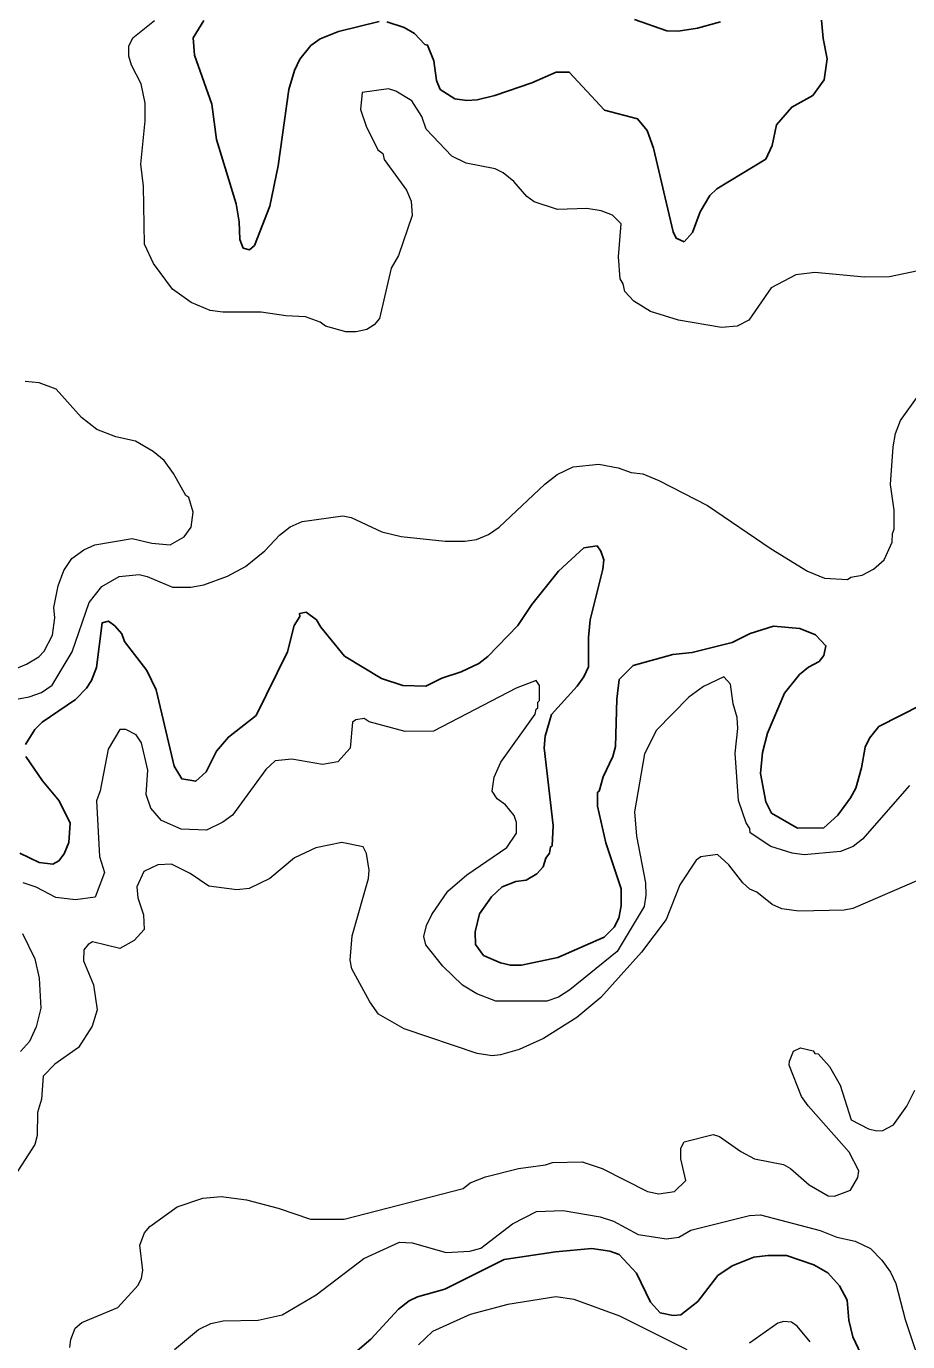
# Model space of a CAD drawing. Extents: x 447.8 to 473.9, y 7733.1 to 7760.8.
# Drawn here: x 458.943 to 460.505, y 7736.813 to 7739.144 of the extents above; entities that cross this region are included whole.
import ezdxf

# ---------------------------------------------------------------- set-up
doc = ezdxf.new("R2010")
doc.units = 0
doc.header["$LTSCALE"] = 0.032
doc.layers.add('1', color=7, linetype='Continuous', lineweight=25)
doc.layers.add('2', color=7, linetype='Continuous', lineweight=13)

msp = doc.modelspace()

# ---------------------------------------------------------------- linework, layer by layer
at = {"layer": '1'}
for points in [[(460.1736, 7739.1519), (460.1325, 7739.1405), (460.0984, 7739.1349), (460.0781, 7739.1359), (460.0208, 7739.156)], [(459.2575, 7739.1543), (459.239, 7739.1231), (459.2409, 7739.0925), (459.2717, 7739.0055), (459.2801, 7738.943), (459.315, 7738.8291), (459.3205, 7738.7974), (459.3214, 7738.7662), (459.3276, 7738.7508), (459.3388, 7738.7478), (459.3476, 7738.7555), (459.3746, 7738.8248), (459.3895, 7738.8965), (459.4084, 7739.0317), (459.4185, 7739.0655), (459.4281, 7739.0854), (459.4475, 7739.1095), (459.464, 7739.1215), (459.4962, 7739.1346), (459.5687, 7739.1525)], [(459.5821, 7739.1516), (459.6128, 7739.1414), (459.6308, 7739.1308), (459.6496, 7739.1117), (459.6541, 7739.1105), (459.6653, 7739.0824), (459.67, 7739.0479), (459.6763, 7739.0318), (459.7024, 7739.015), (459.7237, 7739.0123), (459.742, 7739.0134), (459.7734, 7739.0213), (459.8392, 7739.0437), (459.8824, 7739.0627), (459.9053, 7739.0627), (459.9677, 7738.9953), (460.0264, 7738.9797), (460.0436, 7738.9593), (460.0546, 7738.928), (460.0896, 7738.7798), (460.0946, 7738.7682), (460.1092, 7738.7616)], [(460.2537, 7738.9084), (460.2649, 7738.9324), (460.2729, 7738.9694), (460.2997, 7739.0005), (460.3369, 7739.0211), (460.3573, 7739.0486), (460.3626, 7739.0863), (460.3553, 7739.122), (460.3523, 7739.1545)], [(460.1092, 7738.7616), (460.1237, 7738.7782), (460.1372, 7738.8148), (460.1545, 7738.8441), (460.1667, 7738.8559), (460.2537, 7738.9084)], [(460.5298, 7737.9412), (460.4541, 7737.9027), (460.4374, 7737.8823), (460.4296, 7737.8664), (460.4236, 7737.8294), (460.4131, 7737.7939), (460.4037, 7737.7764), (460.3814, 7737.746), (460.3565, 7737.7235), (460.3097, 7737.7225), (460.2638, 7737.7495), (460.254, 7737.7695), (460.2441, 7737.8196), (460.2481, 7737.8567), (460.2566, 7737.8909), (460.2871, 7737.9618), (460.3135, 7737.9948), (460.3292, 7738.008), (460.3482, 7738.0183), (460.3566, 7738.0287), (460.3603, 7738.0459), (460.3418, 7738.0655), (460.3142, 7738.0768), (460.2675, 7738.0806), (460.226, 7738.0678), (460.194, 7738.0519), (460.1234, 7738.0342), (460.0889, 7738.0303), (460.0188, 7738.011), (459.9939, 7737.986), (459.9899, 7737.9516), (459.9874, 7737.8676), (459.9825, 7737.8496), (459.9656, 7737.8139), (459.9586, 7737.7886), (459.9555, 7737.7863), (459.9555, 7737.7618), (459.9701, 7737.6967), (459.9971, 7737.6155), (459.9971, 7737.5851), (459.9931, 7737.563), (459.9848, 7737.5475), (459.9673, 7737.5296), (459.8852, 7737.4934), (459.8206, 7737.4798), (459.8012, 7737.4797), (459.7836, 7737.4838), (459.7535, 7737.4973), (459.7394, 7737.5166), (459.7383, 7737.5392), (459.7464, 7737.5712), (459.7676, 7737.6012), (459.7864, 7737.619), (459.8105, 7737.628), (459.829, 7737.6305), (459.8478, 7737.6421), (459.8591, 7737.6544), (459.8638, 7737.6696), (459.8704, 7737.6787), (459.872, 7737.6892), (459.8752, 7737.6917), (459.8768, 7737.7272), (459.861, 7737.8651), (459.8625, 7737.8856), (459.8739, 7737.9239), (459.9195, 7737.9744), (459.9313, 7737.991), (459.9394, 7738.0087), (459.9394, 7738.0607), (459.9424, 7738.0922), (459.965, 7738.1818), (459.9665, 7738.198), (459.9613, 7738.2139), (459.9547, 7738.2231), (459.9313, 7738.2193), (459.8862, 7738.1783), (459.8392, 7738.1189)], [(459.8392, 7738.1189), (459.8141, 7738.0821), (459.7612, 7738.0268), (459.7448, 7738.0147), (459.7136, 7738), (459.6793, 7737.9885)], [(459.6793, 7737.9885), (459.6514, 7737.9742), (459.6104, 7737.9758), (459.5726, 7737.9877), (459.5071, 7738.0273), (459.4649, 7738.0792), (459.4573, 7738.0922), (459.4392, 7738.1053), (459.4274, 7738.1031), (459.4277, 7738.0981), (459.4175, 7738.082), (459.4058, 7738.0351), (459.3502, 7737.9224), (459.3011, 7737.8841), (459.2803, 7737.8592), (459.2617, 7737.8224), (459.2433, 7737.8059), (459.2186, 7737.8101), (459.2052, 7737.8324), (459.1729, 7737.9678), (459.1568, 7738.0023), (459.117, 7738.0536), (459.1121, 7738.0671), (459.1001, 7738.0813), (459.0887, 7738.0893), (459.0773, 7738.0864), (459.0676, 7738.0077), (459.0588, 7737.9843), (459.0498, 7737.9708), (459.0299, 7737.951), (458.9708, 7737.9106), (458.958, 7737.8977), (458.9415, 7737.8712)], [(458.9424, 7737.8498), (458.9716, 7737.8069), (459.0015, 7737.7713), (459.0207, 7737.7318), (459.0184, 7737.6972), (459.0103, 7737.6772), (459.0007, 7737.6648), (458.99, 7737.6592), (458.9659, 7737.6617), (458.9313, 7737.6782)], [(459.5095, 7736.7796), (459.5536, 7736.8172), (459.6026, 7736.8703), (459.6214, 7736.885), (459.6364, 7736.892), (459.6848, 7736.9058), (459.79, 7736.9581), (459.8809, 7736.972), (459.9455, 7736.9778), (459.9771, 7736.9731), (459.9941, 7736.9671), (460.0245, 7736.9342), (460.0494, 7736.8825), (460.0664, 7736.8639), (460.0894, 7736.8593), (460.1032, 7736.8602), (460.1331, 7736.8838), (460.1689, 7736.9299), (460.1944, 7736.9473), (460.2328, 7736.9625), (460.2576, 7736.9657), (460.2905, 7736.9657), (460.3388, 7736.9488), (460.3639, 7736.9347), (460.3844, 7736.9118), (460.3979, 7736.8861), (460.4012, 7736.8508), (460.4078, 7736.8216), (460.4272, 7736.781)]]:
    msp.add_lwpolyline(points, dxfattribs=at)
at = {"layer": '2'}
for points in [[(459.9956, 7738.6962), (459.9924, 7738.7355), (459.9971, 7738.7939), (459.9821, 7738.8092), (459.9618, 7738.8166), (459.9366, 7738.8206), (459.8845, 7738.8191), (459.8433, 7738.8327), (459.8299, 7738.842), (459.8073, 7738.8685), (459.7883, 7738.8838), (459.7739, 7738.8912), (459.7226, 7738.901), (459.6972, 7738.9138), (459.6516, 7738.9615), (459.6441, 7738.984), (459.6266, 7739.0114), (459.5979, 7739.029), (459.5851, 7739.033), (459.5382, 7739.0266), (459.5355, 7738.9962), (459.5452, 7738.967), (459.5663, 7738.9248), (459.575, 7738.9181), (459.5773, 7738.9079), (459.6171, 7738.8535), (459.6251, 7738.8339), (459.6267, 7738.8087), (459.6026, 7738.7378), (459.5897, 7738.715), (459.569, 7738.6259), (459.5594, 7738.6149), (459.5463, 7738.6066), (459.5279, 7738.6025), (459.5093, 7738.6025), (459.4733, 7738.6123), (459.4637, 7738.6196), (459.4376, 7738.629), (459.403, 7738.6307), (459.3594, 7738.637), (459.2914, 7738.6371), (459.2689, 7738.6403), (459.235, 7738.6543), (459.2023, 7738.6777), (459.1686, 7738.7233), (459.1523, 7738.7577), (459.1506, 7738.8602), (459.1459, 7738.8995), (459.1538, 7738.9763), (459.1538, 7739.0078), (459.1464, 7739.0417), (459.1297, 7739.075), (459.125, 7739.0907), (459.125, 7739.1087), (459.1316, 7739.1235), (459.1702, 7739.1538)], [(460.5493, 7738.7159), (460.4728, 7738.6998), (460.4289, 7738.699), (460.3405, 7738.7077), (460.3069, 7738.7032), (460.2635, 7738.6804), (460.2239, 7738.6227), (460.203, 7738.6125), (460.1754, 7738.61), (460.099, 7738.6228)], [(460.099, 7738.6228), (460.0491, 7738.6384), (460.0199, 7738.6568), (460.0041, 7738.6738), (460.0011, 7738.6872), (459.9956, 7738.6962)], [(458.8338, 7737.968), (458.9432, 7738.0131), (458.9654, 7738.0263), (458.9745, 7738.0365), (458.9896, 7738.065), (458.9936, 7738.0952), (458.992, 7738.1135), (458.9993, 7738.152), (459.0093, 7738.1795), (459.0235, 7738.2004), (459.0449, 7738.2162), (459.0644, 7738.2251), (459.1307, 7738.2361), (459.1652, 7738.2279), (459.198, 7738.2251), (459.223, 7738.2389), (459.235, 7738.2563), (459.2388, 7738.2827), (459.231, 7738.3085), (459.2255, 7738.3124), (459.2039, 7738.3511), (459.1875, 7738.3741), (459.168, 7738.3901), (459.1365, 7738.4085), (459.1014, 7738.4162), (459.068, 7738.4294), (459.0406, 7738.4506), (458.996, 7738.501), (458.9659, 7738.5121), (458.9407, 7738.5144)], [(460.4926, 7738.445), (460.5241, 7738.489)], [(460.4812, 7738.2524), (460.4812, 7738.2864), (460.4749, 7738.332), (460.4795, 7738.3987), (460.4836, 7738.4219), (460.4926, 7738.445)], [(458.8963, 7737.9459), (458.9481, 7737.9553), (458.9697, 7737.9631), (458.9889, 7737.9762), (459.0244, 7738.0353), (459.0545, 7738.1224), (459.0766, 7738.151), (459.1076, 7738.1689), (459.1431, 7738.1721), (459.1573, 7738.1688), (459.202, 7738.1498), (459.2347, 7738.1498), (459.2575, 7738.1541), (459.2994, 7738.1696), (459.3313, 7738.1867), (459.366, 7738.2144), (459.3919, 7738.2419), (459.4109, 7738.2566), (459.4319, 7738.2661), (459.5043, 7738.2764), (459.519, 7738.2732), (459.5732, 7738.2478), (459.6072, 7738.2396), (459.6854, 7738.2315), (459.7204, 7738.2315), (459.7411, 7738.2344), (459.7622, 7738.2434), (459.7814, 7738.2564), (459.8618, 7738.3325), (459.8839, 7738.3495), (459.9124, 7738.363), (459.9578, 7738.3678), (459.992, 7738.3614), (460.0152, 7738.3532), (460.0356, 7738.3509), (460.0641, 7738.339), (460.1504, 7738.2944), (460.2632, 7738.2175), (460.3279, 7738.1782), (460.3575, 7738.1658), (460.3984, 7738.1634), (460.4046, 7738.1673), (460.4245, 7738.1711), (460.4447, 7738.1819), (460.4637, 7738.1982), (460.4779, 7738.2298), (460.4781, 7738.2449), (460.4812, 7738.2524)], [(460.5086, 7737.7986), (460.4253, 7737.7035), (460.4088, 7737.6903), (460.3863, 7737.6816), (460.3218, 7737.6752), (460.3005, 7737.6783), (460.2624, 7737.6902), (460.2259, 7737.7143), (460.2253, 7737.7219), (460.2189, 7737.7323), (460.2055, 7737.7717), (460.1992, 7737.8555), (460.2039, 7737.8993), (460.2032, 7737.9189), (460.1959, 7737.9433), (460.1911, 7737.9778), (460.1795, 7737.9907), (460.1433, 7737.9735), (460.1176, 7737.9551), (460.0599, 7737.8967), (460.0388, 7737.8544), (460.0212, 7737.7514), (460.0244, 7737.7085), (460.0404, 7737.6258), (460.0412, 7737.6043), (460.0379, 7737.5841), (459.9901, 7737.5039), (459.9064, 7737.436), (459.8862, 7737.4233), (459.8656, 7737.4163), (459.7754, 7737.4161), (459.7417, 7737.4293), (459.716, 7737.4448), (459.681, 7737.4784), (459.6509, 7737.5157), (459.6477, 7737.5306), (459.6526, 7737.5504), (459.6616, 7737.57), (459.6902, 7737.611), (459.724, 7737.6403), (459.7946, 7737.6884), (459.8116, 7737.714), (459.8119, 7737.733), (459.8077, 7737.7454), (459.7924, 7737.7641), (459.7775, 7737.7746), (459.769, 7737.7886), (459.7724, 7737.8129), (459.7843, 7737.8397), (459.8447, 7737.9245), (459.8465, 7737.9339), (459.8496, 7737.936), (459.8497, 7737.9458), (459.8528, 7737.949), (459.8528, 7737.9753), (459.8467, 7737.9843), (459.8114, 7737.9711), (459.6649, 7737.8949), (459.6143, 7737.894), (459.5507, 7737.9114), (459.5418, 7737.9171), (459.5268, 7737.915), (459.521, 7737.9105), (459.5168, 7737.8644), (459.4953, 7737.8405), (459.468, 7737.8355), (459.4135, 7737.8451), (459.384, 7737.8418), (459.3673, 7737.8269), (459.3084, 7737.7455), (459.2916, 7737.7333), (459.2621, 7737.7192), (459.2174, 7737.7207), (459.1828, 7737.7362), (459.1635, 7737.7581), (459.1556, 7737.7824), (459.1586, 7737.8258), (459.1469, 7737.874), (459.1376, 7737.8882), (459.1195, 7737.8973), (459.1089, 7737.8974)], [(459.1089, 7737.8974), (459.0881, 7737.8629), (459.074, 7737.789), (459.0674, 7737.7709), (459.0728, 7737.6723), (459.0815, 7737.6444)], [(459.5459, 7737.678), (459.5401, 7737.6894), (459.5021, 7737.6976), (459.4561, 7737.6878), (459.4181, 7737.6699), (459.3745, 7737.6334)], [(460.5477, 7737.6405), (460.4082, 7737.5801), (460.3929, 7737.5775), (460.3122, 7737.5758), (460.2821, 7737.58), (460.2651, 7737.5877), (460.2377, 7737.6092), (460.2253, 7737.6145), (460.2133, 7737.6257), (460.1884, 7737.6578), (460.1684, 7737.6763), (460.1388, 7737.672), (460.1305, 7737.6659), (460.1014, 7737.6222), (460.077, 7737.5611), (460.0334, 7737.503), (459.9616, 7737.4225), (459.9187, 7737.387), (459.8595, 7737.3499), (459.8166, 7737.3308), (459.7836, 7737.3208), (459.7687, 7737.3193), (459.7419, 7737.3237), (459.6128, 7737.3673), (459.5675, 7737.3932), (459.5516, 7737.4152), (459.5198, 7737.4737), (459.517, 7737.4889), (459.5208, 7737.5318), (459.5498, 7737.6335), (459.5506, 7737.6483), (459.5459, 7737.678)], [(459.3745, 7737.6334), (459.3379, 7737.6158), (459.3164, 7737.6136), (459.2664, 7737.6199), (459.2337, 7737.6425), (459.2003, 7737.6587), (459.1764, 7737.6575), (459.1512, 7737.6458), (459.1387, 7737.619), (459.1409, 7737.599), (459.1506, 7737.5693), (459.1516, 7737.5431), (459.1344, 7737.5237), (459.1089, 7737.5094), (459.0601, 7737.5211), (459.0524, 7737.5166), (459.0452, 7737.5071), (459.0441, 7737.4876), (459.0622, 7737.4451), (459.0688, 7737.401), (459.0599, 7737.3718), (459.0357, 7737.3343), (458.9936, 7737.3048), (458.9729, 7737.2834), (458.9702, 7737.2424), (458.9631, 7737.2187), (458.9622, 7737.1783), (458.9582, 7737.1621), (458.9227, 7737.1075)], [(459.0815, 7737.6444), (459.0649, 7737.6003), (459.0304, 7737.5958), (458.9954, 7737.5998), (458.9604, 7737.6179), (458.9377, 7737.6261)], [(458.9364, 7737.536), (458.9583, 7737.491), (458.9658, 7737.4567), (458.9686, 7737.4038), (458.9607, 7737.3706), (458.9486, 7737.3446), (458.9329, 7737.3267)], [(459.02, 7736.8022), (459.0218, 7736.8167), (459.0296, 7736.8366), (459.0415, 7736.847), (459.1053, 7736.8735), (459.1414, 7736.913), (459.1474, 7736.9253), (459.1498, 7736.939), (459.1443, 7736.9839), (459.1522, 7737.0055), (459.1618, 7737.0171), (459.2103, 7737.0517), (459.2558, 7737.0669), (459.2885, 7737.0699), (459.3331, 7737.064), (459.3892, 7737.0492), (459.4469, 7737.03), (459.5062, 7737.0301), (459.7175, 7737.0842), (459.7296, 7737.0941), (459.7569, 7737.1049), (459.8156, 7737.1196), (459.8632, 7737.126), (459.8754, 7737.1302), (459.9284, 7737.1316), (459.9637, 7737.1195), (460.0441, 7737.0787), (460.0641, 7737.0749), (460.092, 7737.0791), (460.1117, 7737.0984), (460.103, 7737.1366), (460.103, 7737.1557), (460.1088, 7737.167), (460.1604, 7737.1799), (460.1719, 7737.1766), (460.2092, 7737.1498), (460.234, 7737.1367), (460.2852, 7737.1267), (460.2976, 7737.1199), (460.3308, 7737.0906), (460.364, 7737.0713), (460.3758, 7737.0708), (460.4041, 7737.0811), (460.4171, 7737.1037), (460.4187, 7737.1154), (460.4014, 7737.1484), (460.3286, 7737.2305), (460.3168, 7737.2474), (460.2954, 7737.3027), (460.2955, 7737.3099), (460.3029, 7737.3274), (460.3153, 7737.3336), (460.3378, 7737.3279), (460.3409, 7737.3234), (460.3468, 7737.3229), (460.3664, 7737.3003), (460.3853, 7737.2672), (460.405, 7737.2058), (460.4356, 7737.1897), (460.4505, 7737.1863), (460.4612, 7737.1871), (460.4798, 7737.1969), (460.5039, 7737.2298), (460.5181, 7737.2587)], [(459.2058, 7736.7988), (459.2482, 7736.8341), (459.27, 7736.8451), (459.2917, 7736.8495), (459.3539, 7736.8511), (459.3967, 7736.8603), (459.457, 7736.8959), (459.5415, 7736.9599), (459.6047, 7736.989), (459.6267, 7736.9879), (459.6874, 7736.9706), (459.729, 7736.973), (459.7486, 7736.9784), (459.8047, 7737.0218), (459.8474, 7737.0434), (459.8945, 7737.045), (459.9599, 7737.034), (459.9835, 7737.0263), (460.0273, 7737.0025), (460.078, 7736.9947), (460.0997, 7736.9979), (460.1206, 7737.0106), (460.2247, 7737.0363), (460.2441, 7737.0378), (460.3502, 7737.0097), (460.3797, 7736.9982), (460.4123, 7736.9906), (460.4392, 7736.978), (460.4594, 7736.9572), (460.4748, 7736.9361), (460.4843, 7736.9156), (460.5008, 7736.8519), (460.5358, 7736.7482)], [(460.1143, 7736.798), (459.9952, 7736.8577), (459.9142, 7736.8875), (459.8816, 7736.892), (459.7964, 7736.8784), (459.7296, 7736.8608), (459.6631, 7736.8305), (459.6383, 7736.8072)], [(460.3321, 7736.8126), (460.3093, 7736.8403), (460.2991, 7736.8471), (460.2857, 7736.8487), (460.2753, 7736.8455), (460.2247, 7736.8102)]]:
    msp.add_lwpolyline(points, dxfattribs=at)

doc.saveas('drawing.dxf')
